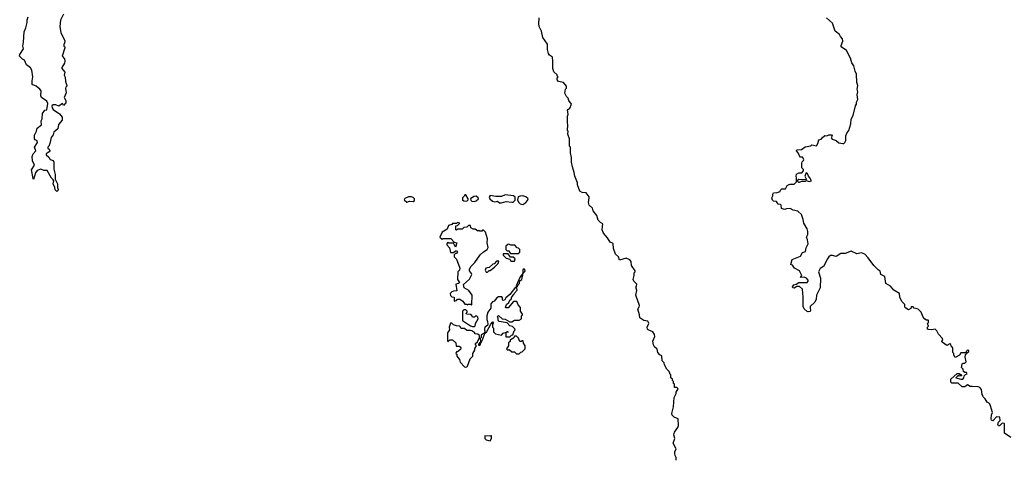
# Model space of a CAD drawing. Extents: x 2494106 to 2685573, y 758056 to 915185.
# Tile 319 of 507: x 2585168 to 2595668, y 877234 to 881926. Entities that reach past the tile are written whole.
import ezdxf

# ---------------------------------------------------------------- set-up
doc = ezdxf.new("R2010")
doc.units = 0

msp = doc.modelspace()

# ---------------------------------------------------------------- linework, layer by layer
at = {"layer": '0CON05XD'}
for points in [[(2585636, 881984), (2585605, 881920), (2585597, 881855), (2585608, 881785), (2585650, 881705), (2585647, 881673), (2585640, 881665), (2585640, 881645), (2585650, 881635), (2585650, 881625), (2585622, 881535), (2585647, 881507), (2585651, 881485), (2585647, 881463), (2585616, 881415), (2585617, 881405), (2585649, 881365), (2585644, 881335), (2585653, 881313), (2585657, 881265), (2585672, 881225), (2585672, 881215), (2585660, 881205), (2585657, 881193), (2585664, 881145), (2585643, 881095), (2585662, 881062), (2585662, 881038), (2585635, 881010), (2585625, 881030), (2585585, 881002), (2585555, 881018), (2585525, 881018), (2585511, 881005), (2585514, 880985), (2585525, 880968), (2585593, 880923), (2585622, 880885), (2585622, 880855), (2585583, 880807), (2585575, 880760), (2585534, 880726), (2585524, 880696), (2585503, 880667), (2585491, 880605), (2585480, 880575), (2585470, 880565), (2585470, 880555), (2585482, 880545), (2585488, 880525), (2585482, 880515), (2585450, 880495), (2585452, 880485), (2585480, 880460), (2585493, 880433), (2585527, 880425), (2585533, 880405), (2585532, 880332), (2585546, 880274), (2585546, 880225), (2585573, 880175), (2585573, 880135), (2585580, 880115), (2585580, 880105), (2585565, 880092), (2585545, 880110), (2585544, 880135), (2585527, 880175), (2585532, 880205), (2585527, 880217), (2585506, 880236), (2585460, 880315), (2585425, 880318), (2585395, 880332), (2585354, 880316), (2585337, 880293), (2585315, 880220), (2585311, 880231), (2585294, 880325), (2585327, 880375), (2585305, 880420), (2585303, 880465), (2585312, 880495), (2585340, 880525), (2585328, 880565), (2585358, 880615), (2585353, 880633), (2585332, 880645), (2585328, 880655), (2585328, 880695), (2585348, 880735), (2585355, 880768), (2585400, 880805), (2585398, 880845), (2585407, 880867), (2585410, 880925), (2585435, 880960), (2585458, 880965), (2585468, 881032), (2585458, 881058), (2585401, 881095), (2585393, 881115), (2585397, 881165), (2585382, 881185), (2585345, 881218), (2585300, 881235), (2585300, 881275), (2585310, 881315), (2585298, 881388), (2585285, 881412), (2585242, 881445), (2585220, 881495), (2585200, 881505), (2585168, 881538), (2585170, 881555), (2585208, 881615), (2585202, 881645), (2585208, 881685), (2585217, 881795), (2585235, 881840), (2585248, 881895), (2585248, 881925), (2585259, 881955)], [(2592168, 877225), (2592170, 877255), (2592158, 877275), (2592154, 877295), (2592153, 877315), (2592168, 877345), (2592138, 877405), (2592153, 877455), (2592144, 877495), (2592149, 877525), (2592187, 877575), (2592192, 877595), (2592190, 877665), (2592148, 877685), (2592127, 877705), (2592123, 877725), (2592141, 877795), (2592147, 877895), (2592168, 877935), (2592168, 877952), (2592190, 877985), (2592175, 878000), (2592152, 878002), (2592150, 878035), (2592140, 878045), (2592140, 878065), (2592130, 878075), (2592128, 878088), (2592110, 878105), (2592110, 878135), (2592100, 878145), (2592100, 878155), (2592095, 878170), (2592068, 878195), (2592043, 878243), (2592040, 878265), (2592020, 878285), (2592015, 878340), (2591995, 878350), (2591974, 878374), (2591965, 878410), (2591938, 878435), (2591928, 878455), (2591920, 878495), (2591940, 878545), (2591937, 878565), (2591920, 878595), (2591870, 878615), (2591862, 878625), (2591860, 878645), (2591877, 878685), (2591873, 878695), (2591865, 878707), (2591825, 878717), (2591780, 878745), (2591778, 878775), (2591758, 878835), (2591775, 878860), (2591778, 878875), (2591740, 878985), (2591748, 879035), (2591740, 879075), (2591747, 879083), (2591750, 879105), (2591717, 879137), (2591710, 879155), (2591722, 879195), (2591720, 879225), (2591730, 879235), (2591730, 879245), (2591693, 879303), (2591688, 879345), (2591675, 879362), (2591635, 879382), (2591565, 879360), (2591552, 879395), (2591523, 879423), (2591500, 879485), (2591498, 879538), (2591465, 879552), (2591438, 879598), (2591395, 879648), (2591378, 879685), (2591387, 879747), (2591361, 879761), (2591336, 879786), (2591322, 879835), (2591282, 879885), (2591278, 879915), (2591242, 879945), (2591232, 879975), (2591242, 880025), (2591242, 880035), (2591208, 880078), (2591165, 880083), (2591140, 880095), (2591118, 880165), (2591116, 880186), (2591088, 880255), (2591082, 880295), (2591062, 880355), (2591052, 880405), (2591052, 880455), (2591040, 880505), (2591040, 880565), (2591030, 880575), (2591030, 880655), (2591012, 880705), (2591018, 880735), (2591010, 880745), (2591012, 880805), (2591008, 880825), (2591010, 880895), (2591018, 880915), (2591010, 880965), (2591035, 880980), (2591052, 881025), (2591023, 881063), (2591017, 881087), (2591000, 881105), (2590983, 881143), (2590990, 881185), (2591000, 881195), (2591000, 881215), (2590968, 881255), (2590915, 881267), (2590898, 881285), (2590898, 881302), (2590910, 881315), (2590900, 881325), (2590898, 881338), (2590865, 881370), (2590853, 881405), (2590854, 881484), (2590848, 881525), (2590817, 881547), (2590808, 881565), (2590798, 881608), (2590797, 881665), (2590746, 881736), (2590731, 881805), (2590709, 881855), (2590703, 881885), (2590707, 881945)], [(2595270, 878370), (2595290, 878385), (2595290, 878395), (2595275, 878400), (2595260, 878385), (2595258, 878372), (2595205, 878370), (2595190, 878345), (2595145, 878320), (2595130, 878345), (2595130, 878365), (2595120, 878375), (2595120, 878425), (2595100, 878445), (2595098, 878458), (2595085, 878468), (2595055, 878448), (2595004, 878484), (2595000, 878495), (2595012, 878508), (2595010, 878525), (2594965, 878570), (2594947, 878607), (2594930, 878625), (2594895, 878617), (2594858, 878618), (2594850, 878625), (2594850, 878645), (2594858, 878655), (2594850, 878685), (2594860, 878695), (2594860, 878715), (2594855, 878720), (2594838, 878718), (2594821, 878731), (2594802, 878752), (2594782, 878805), (2594750, 878835), (2594708, 878848), (2594695, 878860), (2594675, 878860), (2594670, 878845), (2594645, 878830), (2594617, 878847), (2594608, 878858), (2594608, 878885), (2594575, 878920), (2594552, 878965), (2594550, 879005), (2594489, 879039), (2594455, 879082), (2594405, 879110), (2594392, 879185), (2594350, 879205), (2594343, 879243), (2594322, 879255), (2594275, 879301), (2594216, 879385), (2594180, 879425), (2594145, 879437), (2594095, 879429), (2594035, 879454), (2593969, 879431), (2593925, 879432), (2593875, 879399), (2593835, 879411), (2593815, 879410), (2593796, 879395), (2593783, 879373), (2593738, 879292), (2593705, 879270), (2593687, 879235), (2593707, 879167), (2593703, 879065), (2593664, 878985), (2593660, 878945), (2593648, 878912), (2593599, 878865), (2593596, 878846), (2593602, 878825), (2593598, 878812), (2593575, 878808), (2593565, 878812), (2593532, 878842), (2593521, 878865), (2593523, 878965), (2593515, 879050), (2593485, 879078), (2593455, 879080), (2593425, 879062), (2593413, 879065), (2593408, 879075), (2593424, 879096), (2593448, 879102), (2593475, 879122), (2593565, 879121), (2593577, 879135), (2593576, 879146), (2593558, 879168), (2593535, 879179), (2593494, 879174), (2593508, 879195), (2593483, 879245), (2593430, 879275), (2593408, 879305), (2593390, 879315), (2593405, 879366), (2593496, 879404), (2593515, 879442), (2593547, 879453), (2593553, 879493), (2593576, 879535), (2593570, 879575), (2593558, 879605), (2593571, 879635), (2593574, 879665), (2593564, 879695), (2593530, 879755), (2593524, 879795), (2593506, 879846), (2593465, 879882), (2593415, 879893), (2593385, 879910), (2593345, 879908), (2593325, 879900), (2593292, 879912), (2593287, 879947), (2593280, 879955), (2593255, 879958), (2593237, 879987), (2593205, 879990), (2593195, 880000), (2593188, 880025), (2593198, 880045), (2593198, 880065), (2593205, 880078), (2593245, 880080), (2593278, 880092), (2593280, 880105), (2593295, 880120), (2593335, 880122), (2593353, 880157), (2593373, 880167), (2593385, 880172), (2593425, 880170), (2593450, 880195), (2593452, 880235), (2593448, 880255), (2593453, 880277), (2593478, 880292), (2593509, 880291), (2593527, 880313), (2593528, 880328), (2593510, 880345), (2593508, 880395), (2593512, 880408), (2593528, 880422), (2593530, 880435), (2593515, 880460), (2593495, 880460), (2593482, 880472), (2593470, 880505), (2593450, 880525), (2593454, 880536), (2593505, 880540), (2593545, 880568), (2593605, 880580), (2593615, 880590), (2593665, 880580), (2593680, 880605), (2593690, 880645), (2593715, 880650), (2593724, 880666), (2593755, 880690), (2593775, 880688), (2593795, 880698), (2593825, 880698), (2593832, 880685), (2593822, 880665), (2593831, 880651), (2593875, 880638), (2593903, 880613), (2593945, 880603), (2593955, 880603), (2593966, 880614), (2593976, 880635), (2593979, 880661), (2593977, 880685), (2593987, 880715), (2594010, 880745), (2594031, 880815), (2594036, 880865), (2594056, 880905), (2594081, 881005), (2594093, 881025), (2594093, 881047), (2594107, 881075), (2594099, 881125), (2594104, 881155), (2594099, 881185), (2594107, 881225), (2594094, 881255), (2594091, 881345), (2594077, 881375), (2594063, 881435), (2594043, 881465), (2594027, 881517), (2593985, 881598), (2593928, 881635), (2593928, 881652), (2593947, 881695), (2593941, 881721), (2593920, 881745), (2593909, 881769), (2593864, 881804), (2593835, 881890), (2593770, 881945)], [(2593485, 880193), (2593508, 880202), (2593545, 880202), (2593555, 880210), (2593585, 880200), (2593610, 880205), (2593595, 880240), (2593580, 880255), (2593570, 880285), (2593555, 880290), (2593542, 880255), (2593558, 880222), (2593515, 880218), (2593478, 880222), (2593460, 880205), (2593473, 880193), (2593485, 880193)], [(2589935, 879990), (2589950, 880005), (2589950, 880015), (2589926, 880056), (2589915, 880058), (2589908, 880042), (2589890, 880025), (2589890, 880005), (2589905, 879992), (2589935, 879990)], [(2590015, 879987), (2590035, 879992), (2590060, 880015), (2590058, 880025), (2590035, 880042), (2590011, 880039), (2589977, 880015), (2589979, 879999), (2589991, 879991), (2590015, 879987)], [(2590305, 879972), (2590355, 879987), (2590415, 879977), (2590430, 879980), (2590450, 880000), (2590452, 880032), (2590435, 880046), (2590344, 880056), (2590305, 880040), (2590245, 880040), (2590185, 880050), (2590173, 880033), (2590182, 880015), (2590209, 879989), (2590235, 879981), (2590265, 879990), (2590283, 879973), (2590305, 879972)], [(2590535, 879952), (2590565, 879975), (2590582, 879995), (2590589, 880015), (2590565, 880035), (2590535, 880046), (2590506, 880044), (2590484, 880036), (2590478, 880005), (2590487, 879977), (2590505, 879960), (2590535, 879952)], [(2589295, 879979), (2589325, 879988), (2589365, 879984), (2589377, 879995), (2589380, 880015), (2589365, 880029), (2589346, 880034), (2589315, 880035), (2589274, 880016), (2589269, 880005), (2589295, 879979)], [(2589985, 878880), (2589990, 878885), (2589992, 878985), (2589956, 879036), (2589908, 879065), (2589901, 879099), (2589965, 879158), (2589988, 879205), (2589986, 879216), (2589963, 879245), (2589966, 879264), (2589982, 879295), (2590023, 879335), (2590080, 879415), (2590115, 879450), (2590152, 879475), (2590163, 879495), (2590152, 879545), (2590156, 879586), (2590135, 879660), (2590115, 879680), (2590105, 879680), (2590095, 879670), (2590075, 879670), (2590065, 879680), (2590055, 879670), (2590025, 879690), (2590005, 879690), (2589980, 879705), (2589975, 879730), (2589955, 879730), (2589935, 879712), (2589905, 879710), (2589885, 879690), (2589835, 879690), (2589825, 879680), (2589820, 879685), (2589820, 879725), (2589835, 879730), (2589860, 879755), (2589835, 879760), (2589825, 879750), (2589785, 879750), (2589775, 879740), (2589742, 879728), (2589728, 879692), (2589672, 879658), (2589650, 879605), (2589672, 879582), (2589685, 879590), (2589765, 879590), (2589802, 879552), (2589830, 879545), (2589815, 879500), (2589795, 879540), (2589745, 879540), (2589735, 879550), (2589722, 879538), (2589722, 879525), (2589752, 879492), (2589762, 879442), (2589795, 879440), (2589815, 879460), (2589825, 879460), (2589838, 879445), (2589825, 879430), (2589815, 879430), (2589802, 879418), (2589800, 879395), (2589825, 879370), (2589862, 879275), (2589858, 879252), (2589840, 879235), (2589838, 879155), (2589852, 879132), (2589860, 879125), (2589848, 879112), (2589820, 879105), (2589828, 879032), (2589795, 879030), (2589775, 879020), (2589760, 879005), (2589762, 878982), (2589775, 878970), (2589800, 878965), (2589803, 878923), (2589825, 878930), (2589838, 878942), (2589862, 878942), (2589893, 878923), (2589915, 878890), (2589935, 878890), (2589945, 878882), (2589955, 878890), (2589975, 878890), (2589985, 878880)], [(2590485, 879430), (2590500, 879445), (2590500, 879475), (2590488, 879488), (2590472, 879492), (2590448, 879518), (2590405, 879520), (2590385, 879530), (2590373, 879527), (2590352, 879508), (2590352, 879472), (2590365, 879460), (2590388, 879458), (2590390, 879445), (2590402, 879432), (2590485, 879430)], [(2590445, 879350), (2590450, 879375), (2590432, 879392), (2590402, 879392), (2590378, 879428), (2590322, 879428), (2590322, 879412), (2590355, 879380), (2590395, 879370), (2590405, 879350), (2590445, 879350)], [(2590155, 879230), (2590175, 879250), (2590185, 879250), (2590230, 879285), (2590270, 879325), (2590278, 879348), (2590252, 879348), (2590228, 879322), (2590212, 879318), (2590175, 879280), (2590140, 879275), (2590133, 879253), (2590142, 879232), (2590155, 879230)], [(2590475, 879080), (2590482, 879098), (2590499, 879111), (2590502, 879138), (2590522, 879155), (2590538, 879222), (2590558, 879242), (2590555, 879260), (2590547, 879267), (2590533, 879255), (2590532, 879218), (2590505, 879182), (2590462, 879085), (2590475, 879080)], [(2590075, 878450), (2590088, 878485), (2590105, 878510), (2590130, 878580), (2590145, 878592), (2590193, 878677), (2590215, 878700), (2590220, 878695), (2590210, 878675), (2590210, 878645), (2590220, 878635), (2590220, 878595), (2590242, 878572), (2590305, 878560), (2590325, 878582), (2590360, 878590), (2590365, 878600), (2590375, 878600), (2590378, 878592), (2590360, 878590), (2590352, 878578), (2590352, 878542), (2590395, 878540), (2590412, 878558), (2590428, 878562), (2590440, 878605), (2590450, 878615), (2590448, 878628), (2590425, 878650), (2590395, 878658), (2590365, 878690), (2590280, 878705), (2590272, 878715), (2590270, 878745), (2590260, 878755), (2590275, 878770), (2590312, 878732), (2590345, 878730), (2590395, 878700), (2590415, 878700), (2590445, 878720), (2590495, 878720), (2590520, 878735), (2590520, 878765), (2590530, 878775), (2590530, 878785), (2590510, 878815), (2590510, 878855), (2590482, 878882), (2590468, 878918), (2590435, 878920), (2590378, 878852), (2590355, 878850), (2590350, 878855), (2590358, 878885), (2590383, 878907), (2590395, 878932), (2590410, 878945), (2590415, 878970), (2590438, 878992), (2590440, 879005), (2590472, 879038), (2590468, 879068), (2590455, 879072), (2590396, 878994), (2590353, 878957), (2590342, 878935), (2590325, 878928), (2590318, 878935), (2590318, 878958), (2590308, 878968), (2590275, 878970), (2590255, 878958), (2590227, 878923), (2590210, 878915), (2590192, 878895), (2590192, 878848), (2590160, 878805), (2590148, 878765), (2590148, 878725), (2590158, 878705), (2590161, 878675), (2590155, 878663), (2590130, 878645), (2590123, 878625), (2590128, 878592), (2590120, 878580), (2590088, 878562), (2590090, 878535), (2590080, 878525), (2590082, 878488), (2590062, 878465), (2590062, 878452), (2590075, 878450)], [(2589995, 878650), (2590015, 878652), (2590025, 878660), (2590030, 878685), (2590058, 878735), (2590055, 878750), (2590035, 878770), (2590017, 878753), (2589995, 878750), (2589988, 878768), (2589975, 878780), (2589932, 878782), (2589930, 878795), (2589940, 878805), (2589940, 878815), (2589925, 878828), (2589905, 878830), (2589890, 878815), (2589890, 878715), (2589975, 878658), (2589995, 878650)], [(2589925, 878218), (2589935, 878222), (2589945, 878230), (2589972, 878308), (2590000, 878335), (2590002, 878365), (2590022, 878398), (2590023, 878417), (2590038, 878445), (2590028, 878458), (2590028, 878472), (2590051, 878489), (2590070, 878535), (2590070, 878555), (2590055, 878570), (2590022, 878572), (2590020, 878585), (2589990, 878605), (2589975, 878610), (2589938, 878608), (2589912, 878632), (2589875, 878630), (2589860, 878655), (2589825, 878658), (2589795, 878670), (2589775, 878688), (2589763, 878687), (2589748, 878645), (2589750, 878615), (2589730, 878585), (2589730, 878495), (2589738, 878492), (2589755, 878510), (2589785, 878508), (2589818, 878478), (2589822, 878442), (2589855, 878442), (2589866, 878436), (2589872, 878425), (2589868, 878405), (2589835, 878380), (2589825, 878380), (2589820, 878365), (2589830, 878355), (2589830, 878335), (2589858, 878298), (2589865, 878270), (2589912, 878222), (2589925, 878218)], [(2590495, 878360), (2590512, 878378), (2590528, 878382), (2590558, 878412), (2590560, 878445), (2590540, 878475), (2590538, 878498), (2590525, 878500), (2590515, 878490), (2590502, 878492), (2590488, 878528), (2590465, 878550), (2590445, 878550), (2590438, 878532), (2590425, 878520), (2590412, 878518), (2590400, 878505), (2590398, 878492), (2590382, 878478), (2590380, 878445), (2590360, 878415), (2590375, 878400), (2590388, 878408), (2590415, 878380), (2590445, 878380), (2590465, 878360), (2590495, 878360)], [(2595738, 877468), (2595668, 877515), (2595670, 877615), (2595645, 877620), (2595615, 877592), (2595605, 877592), (2595598, 877605), (2595605, 877630), (2595622, 877648), (2595620, 877685), (2595583, 877687), (2595546, 877644), (2595531, 877651), (2595527, 877665), (2595532, 877708), (2595542, 877735), (2595522, 877805), (2595509, 877829), (2595484, 877844), (2595465, 877880), (2595442, 877902), (2595440, 877915), (2595430, 877925), (2595425, 877980), (2595405, 878000), (2595387, 878007), (2595325, 878013), (2595305, 878010), (2595275, 878028), (2595245, 878008), (2595218, 878008), (2595175, 878048), (2595108, 878048), (2595098, 878058), (2595099, 878091), (2595165, 878150), (2595185, 878150), (2595195, 878140), (2595208, 878138), (2595210, 878125), (2595185, 878120), (2595175, 878130), (2595152, 878105), (2595205, 878088), (2595225, 878090), (2595237, 878103), (2595240, 878125), (2595255, 878140), (2595270, 878145), (2595265, 878160), (2595245, 878160), (2595232, 878172), (2595228, 878195), (2595212, 878215), (2595218, 878252), (2595228, 878262), (2595248, 878262), (2595260, 878275), (2595250, 878325), (2595252, 878348), (2595270, 878370)], [(2590185, 877432), (2590200, 877455), (2590200, 877485), (2590195, 877490), (2590188, 877482), (2590130, 877485), (2590130, 877455), (2590142, 877442), (2590185, 877432)]]:
    msp.add_lwpolyline(points, dxfattribs=at)

doc.saveas('drawing.dxf')
